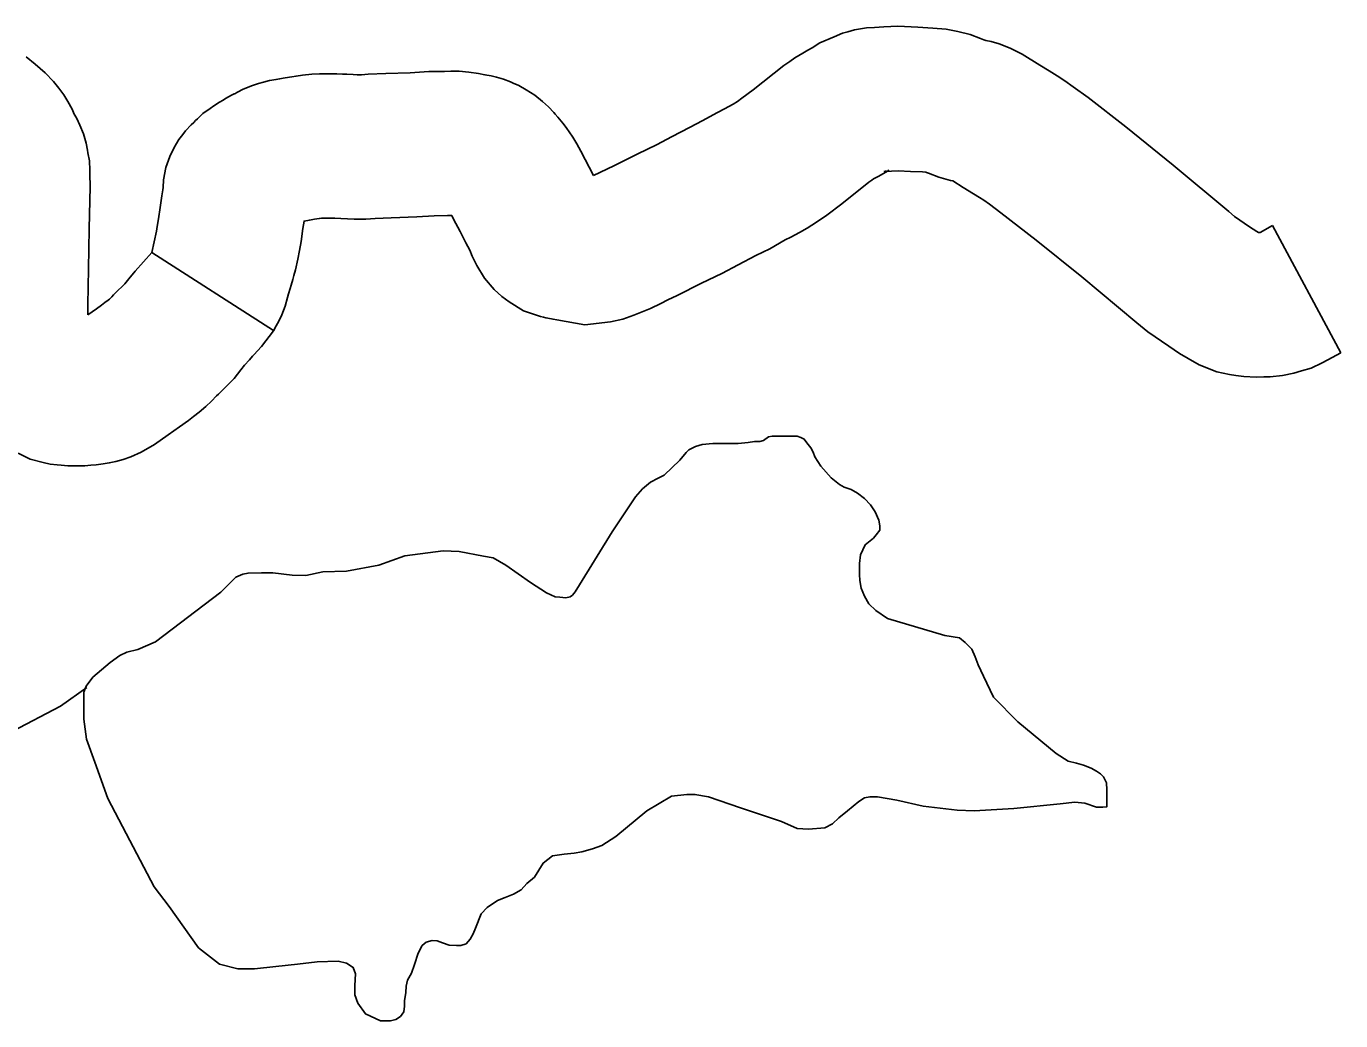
# Model space of a CAD drawing. Extents: x 1720274 to 1751788, y 372074 to 391887.
# Drawn here: x 1731099.2 to 1731315.2, y 375493.6 to 375656.9 of the extents above; entities that cross this region are included whole.
import ezdxf

# ---------------------------------------------------------------- set-up
doc = ezdxf.new("R2010")
doc.units = 0
doc.layers.add('Level 35', color=7, linetype='Continuous')
doc.layers.add('Level 45', color=7, linetype='Continuous')

msp = doc.modelspace()

# ---------------------------------------------------------------- linework, layer by layer
at = {"layer": 'Level 35'}
msp.add_line((1731219.75, 375588.68), (1731218.89, 375588.68), dxfattribs=at)
for points in [[(1731176.67, 375513.31), (1731177.92, 375513.79), (1731179.27, 375514.37), (1731180.52, 375515.04), (1731181.48, 375516.1), (1731182.73, 375517.16), (1731184.17, 375519.47), (1731185.71, 375520.63), (1731187.63, 375520.92), (1731189.27, 375521.11), (1731190.52, 375521.3), (1731192.25, 375521.78), (1731193.79, 375522.36), (1731196.1, 375523.8), (1731201.19, 375528.04), (1731205.23, 375530.45), (1731207.73, 375530.73), (1731209.08, 375530.73), (1731211.29, 375530.35), (1731216.58, 375528.52), (1731223.31, 375526.31), (1731225.91, 375525.15), (1731227.74, 375525.05), (1731230.43, 375525.25), (1731231.68, 375525.92), (1731232.74, 375526.88), (1731234.18, 375528.04), (1731236.01, 375529.58), (1731236.97, 375530.16), (1731237.83, 375530.35), (1731239.08, 375530.35), (1731242.26, 375529.77), (1731246.58, 375528.81), (1731252.16, 375528.14), (1731254.95, 375528.04), (1731261.49, 375528.42), (1731269.09, 375529.19), (1731271.49, 375529.48), (1731273.13, 375529.29), (1731275.05, 375528.62), (1731276.11, 375528.62), (1731276.78, 375528.71), (1731276.78, 375529.29), (1731276.78, 375529.96), (1731276.78, 375531.5), (1731276.69, 375532.66), (1731276.2, 375533.62), (1731275.72, 375534.1), (1731275.05, 375534.58), (1731274.18, 375535.07), (1731272.93, 375535.55), (1731271.78, 375535.84), (1731270.43, 375536.22), (1731268.41, 375537.47), (1731262.16, 375542.67), (1731258.12, 375546.71), (1731256.49, 375550.18), (1731255.62, 375552.01), (1731255.14, 375553.35), (1731254.57, 375554.61), (1731253.51, 375555.66), (1731252.55, 375556.44), (1731250.14, 375556.82), (1731240.72, 375559.61), (1731238.79, 375560.96), (1731237.64, 375562.02), (1731236.97, 375563.27), (1731236.39, 375564.62), (1731236.2, 375565.87), (1731236.1, 375566.83), (1731236.1, 375568.66), (1731236.29, 375570.1), (1731237.06, 375571.74), (1731238.41, 375572.8), (1731238.89, 375573.38), (1731239.47, 375574.15), (1731239.47, 375574.82), (1731239.28, 375575.78), (1731238.7, 375577.13), (1731237.93, 375578.29), (1731236.97, 375579.34), (1731235.81, 375580.21), (1731234.76, 375580.79), (1731233.6, 375581.17), (1731232.83, 375581.65), (1731231.49, 375582.71), (1731229.75, 375584.64), (1731228.79, 375586.18), (1731228.5, 375586.95), (1731228.12, 375587.62), (1731227.45, 375588.49), (1731227.06, 375589.07), (1731226.49, 375589.36), (1731225.91, 375589.55), (1731224.95, 375589.55), (1731223.7, 375589.55), (1731222.83, 375589.55), (1731221.77, 375589.55), (1731221.2, 375589.45), (1731220.33, 375588.87), (1731219.75, 375588.68)], [(1731218.89, 375588.68), (1731217.85, 375588.51), (1731216.21, 375588.35), (1731212.03, 375588.35), (1731210.29, 375588.18), (1731209.18, 375587.89), (1731208.08, 375587.31), (1731207.62, 375586.9), (1731206.63, 375585.62), (1731204.02, 375583.18), (1731203.03, 375582.66), (1731201.81, 375582.02), (1731200.48, 375580.91), (1731199.31, 375579.58), (1731195.48, 375573.88), (1731190.14, 375565.17), (1731189.39, 375564), (1731188.98, 375563.48), (1731188.57, 375563.19), (1731187.88, 375563.02), (1731186.89, 375563.13), (1731186.13, 375563.19), (1731184.68, 375563.83), (1731182.07, 375565.51), (1731178.01, 375568.36), (1731175.92, 375569.58), (1731174.35, 375569.87), (1731170.34, 375570.63), (1731167.73, 375570.74), (1731161.4, 375569.93), (1731157.16, 375568.36), (1731151.82, 375567.37), (1731147.93, 375567.26), (1731145.15, 375566.68), (1731142.94, 375566.74), (1731139.75, 375567.14), (1731137.89, 375567.14), (1731135.68, 375567.08), (1731134.81, 375566.91), (1731133.65, 375566.39), (1731131.21, 375563.95), (1731120.47, 375555.81), (1731117.57, 375554.53), (1731115.77, 375554.07), (1731114.61, 375553.54), (1731113.04, 375552.38), (1731110.19, 375550), (1731109.09, 375548.49), (1731108.69, 375547.5), (1731108.69, 375546.34), (1731108.69, 375543.08), (1731109.15, 375539.83), (1731110.48, 375536.05), (1731112.63, 375530.07), (1731116.23, 375523.15), (1731120.24, 375515.54), (1731122.68, 375512.34), (1731127.55, 375505.54), (1731130.98, 375502.87), (1731134, 375502.11), (1731136.73, 375502.11), (1731140.21, 375502.46), (1731143.81, 375502.87), (1731147, 375503.22), (1731150.49, 375503.33), (1731151.86, 375503.01), (1731152.92, 375502.34), (1731153.3, 375501.28), (1731153.2, 375499.35), (1731153.2, 375497.81), (1731153.69, 375496.47), (1731154.94, 375494.73), (1731157.44, 375493.58), (1731158.21, 375493.58), (1731159.07, 375493.58), (1731159.94, 375493.77), (1731160.71, 375494.25), (1731161.28, 375495.02), (1731161.38, 375495.99), (1731161.38, 375496.85), (1731161.57, 375498.2), (1731161.67, 375499.26), (1731161.86, 375500.22), (1731162.53, 375501.38), (1731163.01, 375502.82), (1731163.59, 375504.65), (1731164.26, 375505.9), (1731164.94, 375506.48), (1731165.9, 375506.77), (1731166.76, 375506.67), (1731167.63, 375506.38), (1731168.69, 375506), (1731169.94, 375505.9), (1731170.61, 375505.9), (1731171.48, 375506.19), (1731172.15, 375506.96), (1731172.63, 375507.82), (1731173.02, 375508.79), (1731173.98, 375511.1), (1731174.94, 375512.16), (1731176.67, 375513.31)], [(1731109.2, 375548.28), (1731104.86, 375545.23), (1731088.92, 375536.9)]]:
    msp.add_lwpolyline(points, dxfattribs=at)
at = {"layer": 'Level 45'}
for p, q in [((1731304, 375624.13), (1731315.18, 375603.23)), ((1731139.85, 375606.89), (1731119.84, 375619.7))]:
    msp.add_line(p, q, dxfattribs=at)
for points in [[(1731304, 375624.13), (1731301.93, 375623.02), (1731301.66, 375623.01), (1731301.38, 375623.18), (1731300.22, 375623.95), (1731297.75, 375625.65), (1731296.8, 375626.43), (1731287.66, 375634.07), (1731279.87, 375640.33), (1731273.67, 375645.15), (1731271.24, 375646.94), (1731269.84, 375647.9), (1731268.58, 375648.74), (1731267.3, 375649.53), (1731265.75, 375650.5), (1731262.87, 375652.3), (1731260.9, 375653.29), (1731259.07, 375654), (1731257.73, 375654.36), (1731256.87, 375654.55), (1731256.53, 375654.65), (1731256.01, 375654.84), (1731254.33, 375655.51), (1731252.26, 375656.01), (1731250.39, 375656.38), (1731248.17, 375656.58), (1731245.73, 375656.71), (1731242.44, 375656.86), (1731240.14, 375656.75), (1731238.61, 375656.67), (1731237.27, 375656.59), (1731235.3, 375656.26), (1731234.2, 375655.96)], [(1731234.2, 375655.96), (1731233.34, 375655.72), (1731231.95, 375655.16), (1731229.6, 375654.13), (1731228.35, 375653.33), (1731227.66, 375652.93), (1731226.81, 375652.46), (1731225.52, 375651.7), (1731224.68, 375651.1), (1731223.7, 375650.44), (1731218.68, 375646.45), (1731216.81, 375645.04), (1731216.09, 375644.53), (1731215.37, 375644.1), (1731214.66, 375643.68), (1731213.94, 375643.3), (1731212.78, 375642.71), (1731210.3, 375641.32), (1731208.28, 375640.32), (1731205.24, 375638.7), (1731202.86, 375637.48), (1731199.59, 375635.87), (1731195.78, 375633.95), (1731192.44, 375632.37)], [(1731099.23, 375651.84), (1731100.68, 375650.67), (1731102.32, 375649.23), (1731103.68, 375647.8), (1731104.59, 375646.68), (1731105.38, 375645.63), (1731106.06, 375644.52), (1731106.76, 375643.24), (1731107.12, 375642.43), (1731107.19, 375642.29), (1731107.52, 375641.71), (1731108.05, 375640.61), (1731108.61, 375639.21), (1731109.06, 375637.69), (1731109.29, 375636.54), (1731109.37, 375636.11), (1731109.63, 375634.75), (1731109.68, 375633.22), (1731109.7, 375632.57), (1731109.71, 375630.58), (1731109.57, 375623.61), (1731109.46, 375617.02), (1731109.37, 375611.12), (1731109.33, 375609.46)], [(1731119.84, 375619.7), (1731120.61, 375623.2), (1731120.75, 375623.99), (1731120.96, 375625.23), (1731121.24, 375627.09), (1731121.51, 375629.03), (1731121.66, 375629.99), (1731121.7, 375630.38), (1731121.77, 375631.65), (1731122.17, 375633.67), (1731122.79, 375635.51), (1731123.52, 375636.97), (1731124.31, 375638.29), (1731124.96, 375639.12), (1731125.4, 375639.69), (1731126.32, 375640.67), (1731126.74, 375641.06), (1731127.06, 375641.38), (1731127.37, 375641.67), (1731128.24, 375642.55), (1731129.44, 375643.39), (1731130.02, 375643.8), (1731130.97, 375644.42), (1731131.56, 375644.75), (1731131.97, 375645.01), (1731132.93, 375645.55), (1731133.41, 375645.76), (1731133.47, 375645.79), (1731133.85, 375645.98), (1731133.94, 375646.04), (1731134.89, 375646.56), (1731136.4, 375647.15), (1731137.39, 375647.45), (1731138.18, 375647.67), (1731139.17, 375647.94), (1731140.28, 375648.15), (1731140.85, 375648.23), (1731141.74, 375648.4), (1731142.86, 375648.57), (1731143.57, 375648.69), (1731144.63, 375648.86), (1731146.12, 375649.01), (1731147.43, 375649.08), (1731148.64, 375649.08), (1731150.24, 375649.08), (1731151.19, 375649.02), (1731151.88, 375648.99), (1731152.96, 375648.95), (1731153.61, 375648.92), (1731154.32, 375648.92), (1731155.4, 375648.98), (1731158.28, 375649.09), (1731162.29, 375649.25), (1731165.39, 375649.42), (1731167.95, 375649.46), (1731168.97, 375649.48), (1731170.37, 375649.48), (1731171.94, 375649.34), (1731173.53, 375649.09), (1731174.58, 375648.92), (1731175.62, 375648.73), (1731176.48, 375648.51), (1731177.62, 375648.21), (1731178.76, 375647.74), (1731179.2, 375647.55), (1731180.14, 375647.13), (1731181.38, 375646.44), (1731182.8, 375645.55), (1731184.06, 375644.5), (1731185.01, 375643.65), (1731185.88, 375642.7), (1731186.13, 375642.43), (1731186.58, 375641.94), (1731187.38, 375640.97), (1731187.74, 375640.49), (1731188.03, 375640.1), (1731188.44, 375639.53), (1731189.04, 375638.68), (1731189.7, 375637.56), (1731190.34, 375636.38), (1731192.44, 375632.37)], [(1731240.98, 375633.24), (1731240.86, 375633.19), (1731240.73, 375633.1), (1731239.31, 375632.28), (1731238.54, 375631.86), (1731238.45, 375631.81), (1731238.15, 375631.6), (1731237.67, 375631.28), (1731233.2, 375627.72), (1731230.76, 375625.87), (1731229.05, 375624.68), (1731227.5, 375623.73), (1731226.26, 375623.01), (1731224.87, 375622.26), (1731223.92, 375621.79), (1731221.37, 375620.34), (1731219.09, 375619.23), (1731216.2, 375617.68), (1731213.48, 375616.3), (1731210.17, 375614.66), (1731206.17, 375612.65), (1731204.65, 375611.93), (1731203.51, 375611.35), (1731201.81, 375610.55), (1731200.43, 375609.98), (1731199.03, 375609.43), (1731198.46, 375609.22), (1731197.23, 375608.75), (1731195.2, 375608.34), (1731190.99, 375607.85)], [(1731315.18, 375603.23), (1731313.06, 375602.1), (1731312.12, 375601.6), (1731310.34, 375600.75), (1731308.76, 375600.27), (1731307.46, 375599.92), (1731305.6, 375599.53), (1731303.61, 375599.32), (1731302.54, 375599.32), (1731301.3, 375599.27), (1731299.27, 375599.35), (1731297.95, 375599.52), (1731296.93, 375599.67), (1731294.83, 375600.12), (1731291.95, 375601.27), (1731290.11, 375602.3), (1731288.7, 375603.15), (1731286.94, 375604.32), (1731283.48, 375606.69), (1731281.67, 375608.19), (1731272.64, 375615.73), (1731265.17, 375621.74), (1731259.36, 375626.25), (1731257.48, 375627.64), (1731256.53, 375628.29), (1731255.85, 375628.75), (1731254.86, 375629.35), (1731253.16, 375630.41), (1731251.48, 375631.47), (1731251.08, 375631.55), (1731249.15, 375632.11), (1731247.48, 375632.73), (1731247.13, 375632.86), (1731247.01, 375632.89), (1731246.47, 375632.94), (1731244.53, 375633.04), (1731242.46, 375633.14), (1731241.36, 375633.09), (1731240.18, 375633.02), (1731240.55, 375633.12)], [(1731139.85, 375606.88), (1731140.3, 375607.67), (1731140.7, 375608.47), (1731141.19, 375609.48), (1731141.75, 375610.93), (1731142.15, 375612.33), (1731142.31, 375612.91), (1731142.59, 375613.79), (1731142.77, 375614.38), (1731143.04, 375615.3), (1731143.21, 375615.97), (1731143.49, 375616.88), (1731143.87, 375618.62), (1731144.12, 375620.03), (1731144.37, 375621.52), (1731144.69, 375623.68), (1731144.86, 375624.87), (1731145.75, 375625.04), (1731146.58, 375625.17), (1731147.37, 375625.29), (1731147.71, 375625.35), (1731147.87, 375625.37), (1731148.05, 375625.38), (1731148.64, 375625.38), (1731149.55, 375625.38), (1731149.93, 375625.35), (1731150.89, 375625.31), (1731152, 375625.27), (1731153.08, 375625.22), (1731155.04, 375625.22), (1731156.54, 375625.31), (1731159.17, 375625.4), (1731163.41, 375625.57), (1731166.25, 375625.73), (1731168.41, 375625.77), (1731169.13, 375625.78), (1731169.43, 375625.22), (1731170.5, 375623.17), (1731171.43, 375621.31), (1731172.09, 375620.09), (1731172.51, 375619.13), (1731173.27, 375617.59), (1731174.5, 375615.48), (1731176.11, 375613.65), (1731177.37, 375612.48), (1731178.56, 375611.63), (1731180.94, 375610.15)], [(1731109.33, 375609.46), (1731110.78, 375610.49), (1731111.6, 375611.06), (1731112.14, 375611.49), (1731112.69, 375611.91), (1731112.88, 375612.08), (1731113.27, 375612.43), (1731113.58, 375612.75), (1731114.22, 375613.41), (1731115.05, 375614.17), (1731115.28, 375614.41), (1731115.42, 375614.56), (1731116.07, 375615.38), (1731117.14, 375616.66), (1731119.84, 375619.7)], [(1731180.94, 375610.15), (1731183.69, 375609.23), (1731184.19, 375609.12), (1731184.58, 375609), (1731185.54, 375608.81)], [(1731097.91, 375586.77), (1731099.85, 375585.76), (1731102.01, 375585.24), (1731103.13, 375584.99), (1731104.31, 375584.85), (1731104.99, 375584.79), (1731106.08, 375584.71), (1731106.92, 375584.71), (1731107.39, 375584.71), (1731107.89, 375584.71), (1731108.83, 375584.71), (1731109.85, 375584.78), (1731110.7, 375584.85), (1731111.84, 375585), (1731112.85, 375585.18), (1731113.96, 375585.42), (1731115.13, 375585.74), (1731116.41, 375586.18), (1731118.08, 375586.92), (1731120.27, 375588.2), (1731122.53, 375589.77), (1731124.41, 375591.1), (1731125.86, 375592.11), (1731126.69, 375592.78), (1731127.65, 375593.51), (1731128.71, 375594.44), (1731129.66, 375595.3), (1731130.51, 375596.16), (1731130.82, 375596.48), (1731131.48, 375597.09), (1731132.3, 375597.91), (1731133.38, 375599.05), (1731134.47, 375600.43), (1731135.11, 375601.2), (1731135.9, 375602.09), (1731136.42, 375602.72), (1731136.61, 375602.92), (1731137.9, 375604.29), (1731139.85, 375606.88)], [(1731185.52, 375608.81), (1731185.78, 375608.76), (1731186.41, 375608.65), (1731190.99, 375607.85)]]:
    msp.add_lwpolyline(points, dxfattribs=at)

doc.saveas('drawing.dxf')
